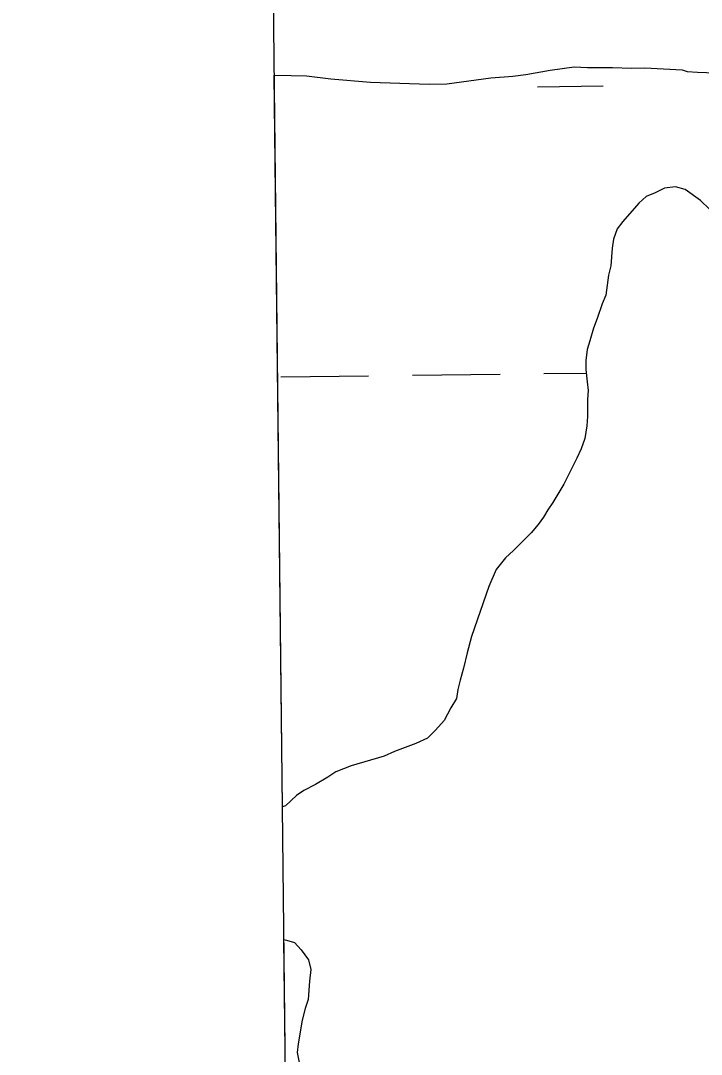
# Model space of a CAD drawing. Extents: x 3684037 to 3722149, y 433263 to 459021.
# Drawn here: x 3688058.9 to 3688307.3, y 448237.7 to 448614.6 of the extents above; entities that cross this region are included whole.
import ezdxf

# ---------------------------------------------------------------- set-up
doc = ezdxf.new("R2010")
doc.units = 0
for name, color, linetype in [('V-GRID-FRAM', 7, 'Continuous'), ('V-TOPO-SHOR', 7, 'Continuous'), ('V-WETL-SWMP', 7, 'Continuous')]:
    doc.layers.add(name, color=color, linetype=linetype)

msp = doc.modelspace()

# ---------------------------------------------------------------- linework, layer by layer
at = {"layer": 'V-GRID-FRAM'}
msp.add_lwpolyline([(3688058.95, 456858.86), (3719789.33, 457228.09), (3720008.82, 439046.89), (3688262.58, 438677.48), (3688058.95, 456858.86)], dxfattribs=at)
at = {"layer": 'V-TOPO-SHOR'}
for p, q in [((3688243.33, 448594.94), (3688252.15, 448596.6)), ((3688252.15, 448596.6), (3688260.98, 448597.73)), ((3688260.98, 448597.73), (3688265.8, 448597.49)), ((3688265.8, 448597.49), (3688274.91, 448597.55)), ((3688274.91, 448597.55), (3688281.87, 448597.33)), ((3688281.87, 448597.33), (3688286.69, 448597.36)), ((3688286.69, 448597.36), (3688300.35, 448596.64)), ((3688300.35, 448596.64), (3688302.23, 448596.12)), ((3688302.23, 448596.12), (3688305.98, 448595.87)), ((3688151.5, 448594.77), (3688157.65, 448594.66)), ((3688157.65, 448594.66), (3688163.27, 448594.43)), ((3688163.27, 448594.43), (3688172.12, 448593.42)), ((3688172.12, 448593.42), (3688186.58, 448592.17)), ((3688186.58, 448592.17), (3688208.01, 448591.5)), ((3688214.43, 448591.54), (3688230.48, 448593.79)), ((3688230.48, 448593.79), (3688238.51, 448594.37)), ((3688238.51, 448594.37), (3688243.33, 448594.94)), ((3688305.98, 448595.87), (3688318.03, 448595.42)), ((3688208.01, 448591.5), (3688214.43, 448591.54)), ((3688290.46, 448551.86), (3688287.26, 448550.51)), ((3688293.93, 448553.49), (3688290.46, 448551.86)), ((3688297.94, 448554.05), (3688293.93, 448553.49)), ((3688301.43, 448553.01), (3688297.94, 448554.05)), ((3688307.08, 448549.02), (3688301.43, 448553.01)), ((3688284.59, 448548.08), (3688278.75, 448541.35)), ((3688287.26, 448550.51), (3688284.59, 448548.08)), ((3688310.31, 448545.83), (3688307.08, 448549.02)), ((3688278.75, 448541.35), (3688276.62, 448538.66)), ((3688276.62, 448538.66), (3688275.31, 448534.9)), ((3688275.31, 448534.9), (3688274.79, 448531.68)), ((3688274.79, 448531.68), (3688274.3, 448525.25)), ((3688274.3, 448525.25), (3688273.52, 448521.77)), ((3688273.52, 448521.77), (3688272.49, 448514.53)), ((3688272.49, 448514.53), (3688271.17, 448511.31)), ((3688271.17, 448511.31), (3688269.33, 448505.94)), ((3688269.33, 448505.94), (3688268.02, 448502.46)), ((3688268.02, 448502.46), (3688266.71, 448497.89)), ((3688266.71, 448497.89), (3688265.65, 448494.68)), ((3688265.65, 448494.68), (3688265.14, 448490.66)), ((3688265.14, 448490.66), (3688265.17, 448487.44)), ((3688265.17, 448487.44), (3688265.73, 448482.89)), ((3688265.73, 448482.89), (3688266.02, 448479.68)), ((3688266.02, 448479.68), (3688265.77, 448476.47)), ((3688265.77, 448476.47), (3688265.81, 448470.31)), ((3688265.81, 448470.31), (3688265.56, 448466.83)), ((3688265.56, 448466.83), (3688264.79, 448462.27)), ((3688264.79, 448462.27), (3688263.47, 448458.51)), ((3688263.47, 448458.51), (3688261.89, 448455.02)), ((3688261.89, 448455.02), (3688257.13, 448445.62)), ((3688257.13, 448445.62), (3688253.16, 448438.9)), ((3688253.16, 448438.9), (3688251.3, 448436.21)), ((3688251.3, 448436.21), (3688249.71, 448433.53)), ((3688247.85, 448430.84), (3688245.19, 448427.87)), ((3688249.71, 448433.53), (3688247.85, 448430.84)), ((3688245.19, 448427.87), (3688241.47, 448424.1)), ((3688241.47, 448424.1), (3688238.81, 448421.41)), ((3688238.81, 448421.41), (3688235.88, 448418.71)), ((3688235.88, 448418.71), (3688232.43, 448414.41)), ((3688232.43, 448414.41), (3688229.79, 448408.23)), ((3688229.79, 448408.23), (3688223.48, 448389.98)), ((3688223.48, 448389.98), (3688221.91, 448384.08)), ((3688221.91, 448384.08), (3688220.61, 448378.45)), ((3688220.61, 448378.45), (3688219.3, 448374.16)), ((3688219.3, 448374.16), (3688218.52, 448370.67)), ((3688218.52, 448370.67), (3688218, 448367.46)), ((3688218, 448367.46), (3688215.88, 448363.96)), ((3688215.88, 448363.96), (3688213.5, 448359.4)), ((3688213.5, 448359.4), (3688210.31, 448355.9)), ((3688210.31, 448355.9), (3688207.38, 448352.93)), ((3688203.11, 448351.03), (3688195.36, 448348.04)), ((3688207.38, 448352.93), (3688203.11, 448351.03)), ((3688195.36, 448348.04), (3688191.63, 448346.41)), ((3688191.63, 448346.41), (3688179.6, 448342.85)), ((3688173.99, 448340.67), (3688171.06, 448338.78)), ((3688179.6, 448342.85), (3688173.99, 448340.67)), ((3688166.52, 448336.07), (3688162.25, 448333.9)), ((3688171.06, 448338.78), (3688166.52, 448336.07)), ((3688162.25, 448333.9), (3688159.59, 448332.01)), ((3688159.59, 448332.01), (3688155.6, 448328.24)), ((3688155.6, 448328.24), (3688154.49, 448327.86)), ((3688155.03, 448279.52), (3688155.91, 448279.24)), ((3688155.91, 448279.24), (3688158.86, 448278.46)), ((3688158.86, 448278.46), (3688161.28, 448275.79)), ((3688161.28, 448275.79), (3688163.98, 448272.06)), ((3688163.98, 448272.06), (3688164.81, 448268.59)), ((3688164.81, 448268.59), (3688164.3, 448264.3)), ((3688164.3, 448264.3), (3688163.81, 448257.6)), ((3688163.81, 448257.6), (3688162.76, 448254.38)), ((3688162.76, 448254.38), (3688161.71, 448250.09)), ((3688161.71, 448250.09), (3688160.16, 448241.51)), ((3688160.16, 448241.51), (3688159.91, 448238.3)), ((3688159.91, 448238.3), (3688160.74, 448234.02))]:
    msp.add_line(p, q, dxfattribs=at)
at = {"layer": 'V-WETL-SWMP'}
for p, q in [((3688243.33, 448594.94), (3688252.15, 448596.6)), ((3688252.15, 448596.6), (3688260.98, 448597.73)), ((3688260.98, 448597.73), (3688265.8, 448597.49)), ((3688265.8, 448597.49), (3688274.91, 448597.55)), ((3688274.91, 448597.55), (3688281.87, 448597.33)), ((3688281.87, 448597.33), (3688286.69, 448597.36)), ((3688286.69, 448597.36), (3688300.35, 448596.64)), ((3688300.35, 448596.64), (3688302.23, 448596.12)), ((3688302.23, 448596.12), (3688305.98, 448595.87)), ((3688154.49, 448327.86), (3688151.5, 448594.77)), ((3688151.5, 448594.77), (3688157.65, 448594.66)), ((3688157.65, 448594.66), (3688163.27, 448594.43)), ((3688163.27, 448594.43), (3688172.12, 448593.42)), ((3688172.12, 448593.42), (3688186.58, 448592.17)), ((3688186.58, 448592.17), (3688208.01, 448591.5)), ((3688214.43, 448591.54), (3688230.48, 448593.79)), ((3688230.48, 448593.79), (3688238.51, 448594.37)), ((3688238.51, 448594.37), (3688243.33, 448594.94)), ((3688305.98, 448595.87), (3688318.03, 448595.42)), ((3688208.01, 448591.5), (3688214.43, 448591.54)), ((3688247.53, 448590.51), (3688271.53, 448590.79)), ((3688290.46, 448551.86), (3688287.26, 448550.51)), ((3688293.93, 448553.49), (3688290.46, 448551.86)), ((3688297.94, 448554.05), (3688293.93, 448553.49)), ((3688301.43, 448553.01), (3688297.94, 448554.05)), ((3688307.08, 448549.02), (3688301.43, 448553.01)), ((3688284.59, 448548.08), (3688278.75, 448541.35)), ((3688287.26, 448550.51), (3688284.59, 448548.08)), ((3688310.31, 448545.83), (3688307.08, 448549.02)), ((3688278.75, 448541.35), (3688276.62, 448538.66)), ((3688276.62, 448538.66), (3688275.31, 448534.9)), ((3688275.31, 448534.9), (3688274.79, 448531.68)), ((3688274.79, 448531.68), (3688274.3, 448525.25)), ((3688274.3, 448525.25), (3688273.52, 448521.77)), ((3688273.52, 448521.77), (3688272.49, 448514.53)), ((3688272.49, 448514.53), (3688271.17, 448511.31)), ((3688271.17, 448511.31), (3688269.33, 448505.94)), ((3688269.33, 448505.94), (3688268.02, 448502.46)), ((3688268.02, 448502.46), (3688266.71, 448497.89)), ((3688266.71, 448497.89), (3688265.65, 448494.68)), ((3688265.65, 448494.68), (3688265.14, 448490.66)), ((3688265.14, 448490.66), (3688265.17, 448487.44)), ((3688265.17, 448487.44), (3688265.73, 448482.89)), ((3688153.91, 448484.77), (3688185.91, 448485.14)), ((3688201.91, 448485.33), (3688233.9, 448485.7)), ((3688249.9, 448485.89), (3688265.34, 448486.07)), ((3688265.73, 448482.89), (3688266.02, 448479.68)), ((3688266.02, 448479.68), (3688265.77, 448476.47)), ((3688265.77, 448476.47), (3688265.81, 448470.31)), ((3688265.81, 448470.31), (3688265.56, 448466.83)), ((3688265.56, 448466.83), (3688264.79, 448462.27)), ((3688264.79, 448462.27), (3688263.47, 448458.51)), ((3688263.47, 448458.51), (3688261.89, 448455.02)), ((3688261.89, 448455.02), (3688257.13, 448445.62)), ((3688257.13, 448445.62), (3688253.16, 448438.9)), ((3688253.16, 448438.9), (3688251.3, 448436.21)), ((3688251.3, 448436.21), (3688249.71, 448433.53)), ((3688247.85, 448430.84), (3688245.19, 448427.87)), ((3688249.71, 448433.53), (3688247.85, 448430.84)), ((3688245.19, 448427.87), (3688241.47, 448424.1)), ((3688241.47, 448424.1), (3688238.81, 448421.41)), ((3688238.81, 448421.41), (3688235.88, 448418.71)), ((3688235.88, 448418.71), (3688232.43, 448414.41)), ((3688232.43, 448414.41), (3688229.79, 448408.23)), ((3688229.79, 448408.23), (3688223.48, 448389.98)), ((3688223.48, 448389.98), (3688221.91, 448384.08)), ((3688221.91, 448384.08), (3688220.61, 448378.45)), ((3688220.61, 448378.45), (3688219.3, 448374.16)), ((3688219.3, 448374.16), (3688218.52, 448370.67)), ((3688218.52, 448370.67), (3688218, 448367.46)), ((3688218, 448367.46), (3688215.88, 448363.96)), ((3688215.88, 448363.96), (3688213.5, 448359.4)), ((3688213.5, 448359.4), (3688210.31, 448355.9)), ((3688210.31, 448355.9), (3688207.38, 448352.93)), ((3688203.11, 448351.03), (3688195.36, 448348.04)), ((3688207.38, 448352.93), (3688203.11, 448351.03)), ((3688195.36, 448348.04), (3688191.63, 448346.41)), ((3688191.63, 448346.41), (3688179.6, 448342.85)), ((3688173.99, 448340.67), (3688171.06, 448338.78)), ((3688179.6, 448342.85), (3688173.99, 448340.67)), ((3688166.52, 448336.07), (3688162.25, 448333.9)), ((3688171.06, 448338.78), (3688166.52, 448336.07)), ((3688162.25, 448333.9), (3688159.59, 448332.01)), ((3688159.59, 448332.01), (3688155.6, 448328.24)), ((3688155.6, 448328.24), (3688154.49, 448327.86)), ((3688158.12, 448003.88), (3688155.03, 448279.52)), ((3688155.03, 448279.52), (3688155.91, 448279.24)), ((3688155.91, 448279.24), (3688158.86, 448278.46)), ((3688158.86, 448278.46), (3688161.28, 448275.79)), ((3688161.28, 448275.79), (3688163.98, 448272.06)), ((3688163.98, 448272.06), (3688164.81, 448268.59)), ((3688164.81, 448268.59), (3688164.3, 448264.3)), ((3688164.3, 448264.3), (3688163.81, 448257.6)), ((3688163.81, 448257.6), (3688162.76, 448254.38)), ((3688162.76, 448254.38), (3688161.71, 448250.09)), ((3688161.71, 448250.09), (3688160.16, 448241.51)), ((3688160.16, 448241.51), (3688159.91, 448238.3)), ((3688159.91, 448238.3), (3688160.74, 448234.02))]:
    msp.add_line(p, q, dxfattribs=at)

doc.saveas('drawing.dxf')
